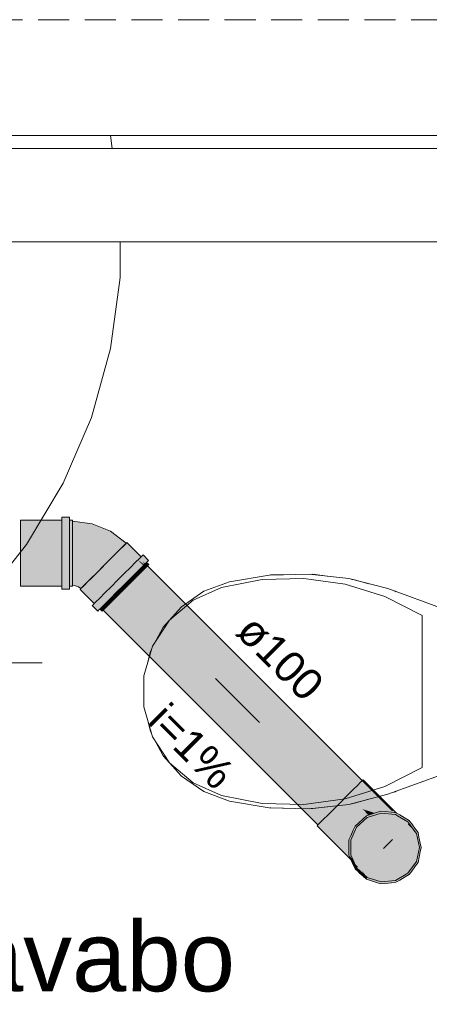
# Model space of a CAD drawing. Header units: millimetres. Extents: x 321 to 585, y -277 to 9.
# Tile 384 of 656: x 533.22 to 535.86, y -241.54 to -235.2. Entities that reach past the tile are written whole.
import ezdxf

# ---------------------------------------------------------------- set-up
doc = ezdxf.new("R2010")
doc.units = ezdxf.units.MM
doc.header["$MEASUREMENT"] = 0
doc.linetypes.add('JIS_02_2.0', pattern=[0.3, 0.2, -0.1])
doc.linetypes.add('NULL', pattern=[0])
for name, color, linetype, lineweight in [('Ambiente-Textos', 251, 'Continuous', 5), ('DI-Área do detalhe', 7, 'JIS_02_2.0', 9), ('IFC-Elemento terminal-Contorno', 253, 'Continuous', 5), ('IFC-Laje-Contorno', 134, 'Continuous', 5), ('IFC-Viga-Contorno', 66, 'Continuous', 5), ('TQ-Aparelho sanitário', 9, 'Continuous', 18), ('TQ-Condutos', 3, 'Continuous', 25), ('TQ-Conexões', 9, 'Continuous', 18), ('TQ-Sentido conduto', 9, 'Continuous', 30), ('TQ-Textos conduto', 7, 'Continuous', 9)]:
    doc.layers.add(name, color=color, linetype=linetype, lineweight=lineweight)
doc.styles.add('Arial', font='arial.ttf')

msp = doc.modelspace()

# ---------------------------------------------------------------- hatches: boundary and pattern name
at = {"layer": 'TQ-Aparelho sanitário', "linetype": 'Continuous'}
for points in [[(535.6441, -240.3073), (535.6486, -240.3099), (535.6463, -240.3075), (535.4332, -240.0945), (535.4276, -240.1001), (535.4235, -240.1042), (535.3897, -240.138), (535.3755, -240.1522), (535.3669, -240.1608), (535.3991, -240.1794), (535.3669, -240.1608), (535.3376, -240.1901), (535.4326, -240.2851), (535.487, -240.3026), (535.5007, -240.304), (535.4808, -240.2901), (535.4963, -240.2918), (535.4313, -240.198), (535.4963, -240.2918), (535.4808, -240.2901), (535.5007, -240.304), (535.5051, -240.3045), (535.5007, -240.304), (535.487, -240.3026), (535.5086, -240.3095), (535.5194, -240.306), (535.5469, -240.2971), (535.4544, -240.2114), (535.4155, -240.1753), (535.4544, -240.2114), (535.5469, -240.2971), (535.4725, -240.2218), (535.5469, -240.2971), (535.549, -240.2973), (535.5483, -240.2966), (535.4738, -240.2225), (535.4411, -240.1901), (535.4738, -240.2225), (535.5483, -240.2966), (535.4748, -240.2231), (535.4426, -240.1909), (535.4748, -240.2231), (535.5021, -240.2389), (535.5167, -240.2473), (535.4687, -240.206), (535.5167, -240.2473), (535.5021, -240.2389), (535.4748, -240.2231), (535.549, -240.2973), (535.5784, -240.3004), (535.553, -240.2683), (535.5333, -240.2433), (535.553, -240.2683), (535.5784, -240.3004), (535.6154, -240.3043), (535.6246, -240.3052), (535.6027, -240.2834), (535.6078, -240.2863), (535.6096, -240.2873), (535.6163, -240.2913), (535.6096, -240.2873), (535.6078, -240.2863), (535.6027, -240.2834), (535.6246, -240.3052), (535.6272, -240.3055), (535.6308, -240.3059), (535.618, -240.2922), (535.6219, -240.2945), (535.5945, -240.2671), (535.6219, -240.2945), (535.6277, -240.2978), (535.63, -240.2991), (535.6277, -240.2978), (535.6219, -240.2945), (535.618, -240.2922), (535.6308, -240.3059), (535.6337, -240.3062), (535.6371, -240.3066)], [(535.1398, -240.3879), (535.3414, -240.5894), (535.3491, -240.5971), (535.348, -240.5948), (535.3453, -240.5887), (535.3414, -240.5799), (535.3414, -240.5848), (535.3414, -240.588), (535.3414, -240.5882), (535.3414, -240.588), (535.3414, -240.5848), (535.3414, -240.5799), (535.3414, -240.5708), (535.3414, -240.5703), (535.3414, -240.5673), (535.3325, -240.56), (535.3414, -240.5673), (535.3414, -240.5619), (535.3414, -240.551), (535.3414, -240.5331), (535.3368, -240.5407), (535.3294, -240.553), (535.3368, -240.5407), (535.3414, -240.5331), (535.327, -240.5186), (535.3414, -240.5331), (535.3414, -240.487), (535.2655, -240.3804), (535.3155, -240.4928), (535.2655, -240.3804), (535.3038, -240.4955), (535.2655, -240.3804), (535.34, -240.4851), (535.3414, -240.487), (535.3414, -240.4821), (535.3531, -240.4557), (535.3544, -240.4528), (535.3531, -240.4516), (535.3544, -240.4528), (535.3554, -240.4506), (535.3762, -240.404), (535.3531, -240.4483), (535.3531, -240.4489), (535.3531, -240.4483), (535.3414, -240.4401), (535.2637, -240.3765), (535.3414, -240.4401), (535.3531, -240.4483), (535.3762, -240.404), (535.3531, -240.3689), (535.3531, -240.4255), (535.3531, -240.3689), (535.3414, -240.4365), (535.2539, -240.3546), (535.3414, -240.4365), (535.2534, -240.3533), (535.2312, -240.3323), (535.2534, -240.3533), (535.3414, -240.4365), (535.2495, -240.3447), (535.3414, -240.4365), (535.3531, -240.3689), (535.3734, -240.3998), (535.3762, -240.404), (535.3812, -240.3927), (535.3859, -240.3885), (535.4003, -240.3755), (535.3838, -240.3868), (535.3531, -240.3633), (535.3838, -240.3868), (535.4003, -240.3755), (535.4026, -240.3734), (535.4366, -240.3428), (535.4095, -240.358), (535.3924, -240.3676), (535.3531, -240.3608), (535.3924, -240.3676), (535.3531, -240.3548), (535.3414, -240.3509), (535.3531, -240.3548), (535.3924, -240.3676), (535.3531, -240.3283), (535.3924, -240.3676), (535.4095, -240.358), (535.4366, -240.3428), (535.4245, -240.3242), (535.4313, -240.3346), (535.4366, -240.3428), (535.4453, -240.335), (535.4409, -240.3315), (535.4453, -240.335), (535.4539, -240.3273), (535.4264, -240.32), (535.4539, -240.3273), (535.4688, -240.3224), (535.4697, -240.3222), (535.4649, -240.3174), (535.4446, -240.2981), (535.4387, -240.2925), (535.4443, -240.2981), (535.4643, -240.3179), (535.4278, -240.3168), (535.4643, -240.3179), (535.4443, -240.2981), (535.4432, -240.298), (535.4443, -240.2981), (535.4387, -240.2925), (535.4383, -240.2933), (535.4365, -240.2973), (535.4291, -240.3139), (535.4365, -240.2973), (535.4383, -240.2933), (535.4341, -240.297), (535.4383, -240.2933), (535.4387, -240.2925), (535.4293, -240.2847), (535.3967, -240.2813), (535.4243, -240.296), (535.3967, -240.2813), (535.4049, -240.294), (535.4169, -240.3125), (535.3531, -240.2141), (535.3531, -240.3159), (535.3531, -240.2141), (535.3414, -240.3166), (535.3531, -240.2141), (535.3414, -240.196), (535.3531, -240.2076), (535.3531, -240.2074), (535.3531, -240.2076), (535.3414, -240.196), (535.3531, -240.2141), (535.3531, -240.2078), (535.3531, -240.2141), (535.3967, -240.2813), (535.4293, -240.2847), (535.4387, -240.2925), (535.4446, -240.2981), (535.4649, -240.3174), (535.4448, -240.2982), (535.4387, -240.2923), (535.431, -240.2849), (535.4298, -240.2837), (535.431, -240.2849), (535.4387, -240.2923), (535.4311, -240.2849), (535.4387, -240.2923), (535.4449, -240.2982), (535.4649, -240.3174), (535.4458, -240.2983), (535.4391, -240.2916), (535.4326, -240.2851), (535.4302, -240.2827), (535.3531, -240.2056), (535.3414, -240.1939), (535.3376, -240.1901), (535.2763, -240.2514), (535.2409, -240.3252), (535.2763, -240.2514), (535.2343, -240.3104), (535.2263, -240.3215), (535.2343, -240.3104), (535.2763, -240.2514), (535.2291, -240.2987), (535.2202, -240.3076), (535.2163, -240.3114), (535.168, -240.3597), (535.1422, -240.3855)], [(535.487, -240.3026), (535.4326, -240.2851), (535.4458, -240.2983), (535.4697, -240.3222), (535.5086, -240.3095)], [(535.5262, -240.3067), (535.5481, -240.309), (535.5469, -240.2971), (535.5194, -240.306), (535.4813, -240.3184), (535.4539, -240.3273), (535.4599, -240.3377), (535.5715, -240.531), (535.5481, -240.309)], [(535.6337, -240.3062), (535.6154, -240.3043), (535.5756, -240.3001), (535.5469, -240.2971), (535.5481, -240.309), (535.5715, -240.531), (535.6195, -240.3067), (535.5715, -240.531), (535.6316, -240.3136)], [(535.4006, -240.6551), (535.3685, -240.6118), (535.3774, -240.632), (535.3909, -240.6622), (535.4169, -240.6856), (535.4599, -240.7243), (535.4222, -240.6803), (535.4599, -240.7243), (535.4635, -240.718), (535.4351, -240.6896), (535.4635, -240.718), (535.4676, -240.7109), (535.4275, -240.6749), (535.4258, -240.6766), (535.424, -240.6785), (535.4258, -240.6766), (535.4275, -240.6749), (535.4676, -240.7109), (535.5709, -240.532), (535.4296, -240.6729), (535.5709, -240.532), (535.4071, -240.6504), (535.5715, -240.531), (535.7074, -240.38), (535.715, -240.3875), (535.77, -240.4426), (535.7754, -240.4402), (535.7504, -240.4116), (535.7206, -240.3818), (535.7165, -240.3778), (535.7128, -240.374), (535.7165, -240.3778), (535.7206, -240.3818), (535.7504, -240.4116), (535.7754, -240.4402), (535.7658, -240.4271), (535.7651, -240.4264), (535.7658, -240.4271), (535.7272, -240.3752), (535.7278, -240.3747), (535.7208, -240.3651), (535.6807, -240.342), (535.654, -240.3266), (535.6404, -240.3187), (535.5481, -240.309), (535.4599, -240.3377), (535.3909, -240.3998), (535.3531, -240.4846), (535.3531, -240.5774), (535.3685, -240.6118)], [(535.4389, -240.3445), (535.4539, -240.3273), (535.4324, -240.3466), (535.4026, -240.3734), (535.3812, -240.3927), (535.3909, -240.3998), (535.5715, -240.531), (535.4599, -240.3377), (535.4539, -240.3273)], [(535.6418, -240.3144), (535.6441, -240.3073), (535.6337, -240.3062), (535.6305, -240.3177), (535.6404, -240.3187), (535.7074, -240.38), (535.6469, -240.3194), (535.654, -240.3266), (535.6679, -240.3346), (535.6707, -240.3362), (535.6782, -240.3405), (535.6807, -240.342), (535.6576, -240.3205), (535.6555, -240.3203), (535.6576, -240.3205), (535.6807, -240.342), (535.7208, -240.3651), (535.7152, -240.3765), (535.7223, -240.366), (535.7219, -240.3666), (535.7257, -240.3719), (535.7269, -240.3736), (535.7278, -240.3747), (535.7295, -240.3702), (535.7278, -240.3747), (535.7536, -240.4103), (535.7566, -240.4143), (535.7313, -240.3712), (535.7566, -240.4143), (535.7658, -240.4271), (535.7744, -240.4356), (535.7778, -240.4391), (535.7737, -240.4325), (535.7377, -240.3749), (535.7737, -240.4325), (535.7778, -240.4391), (535.7737, -240.4323), (535.7778, -240.4391), (535.7863, -240.4353), (535.7694, -240.412), (535.7458, -240.3795), (535.7362, -240.3663), (535.7345, -240.368), (535.7414, -240.377), (535.7697, -240.4138), (535.7699, -240.4146), (535.7697, -240.4138), (535.7392, -240.3757), (535.7697, -240.4138), (535.7414, -240.377), (535.7345, -240.368), (535.7348, -240.3677), (535.7362, -240.3663), (535.7362, -240.3663), (535.7362, -240.3663), (535.7288, -240.3562), (535.6595, -240.3207), (535.7058, -240.3444), (535.7288, -240.3562), (535.7039, -240.3418), (535.6692, -240.3217), (535.6486, -240.3099), (535.6441, -240.3073)], [(535.3543, -240.6088), (535.353, -240.6059), (535.3491, -240.5971), (535.1398, -240.3879), (535.1366, -240.3911)], [(535.3414, -240.4821), (535.3531, -240.4846), (535.5715, -240.531), (535.3909, -240.3998), (535.3745, -240.4145), (535.3909, -240.3998), (535.3812, -240.3927), (535.3694, -240.4191), (535.3531, -240.4557)], [(535.715, -240.3875), (535.7074, -240.38), (535.5721, -240.5303), (535.77, -240.4426)], [(535.7278, -240.3747), (535.7206, -240.3818), (535.7597, -240.421)], [(535.7278, -240.3747), (535.7278, -240.3747), (535.7272, -240.3752), (535.7273, -240.3751)], [(535.7658, -240.4271), (535.7278, -240.3747), (535.7272, -240.3752)], [(535.7273, -240.3751), (535.7278, -240.3747), (535.7272, -240.3752)], [(535.7278, -240.3747), (535.7278, -240.3747), (535.7273, -240.3751), (535.7272, -240.3752)], [(535.7273, -240.3751), (535.7272, -240.3752), (535.7278, -240.3747)], [(535.7278, -240.3747), (535.7278, -240.3747), (535.7272, -240.3752)], [(535.7278, -240.3747), (535.7278, -240.3747), (535.7272, -240.3752), (535.7277, -240.3748), (535.7272, -240.3752)], [(535.7277, -240.3748), (535.7272, -240.3752), (535.7278, -240.3747)], [(535.7359, -240.3666), (535.7345, -240.368), (535.7362, -240.3663)], [(535.7362, -240.3663), (535.736, -240.3665), (535.7362, -240.3663), (535.7362, -240.3663), (535.7348, -240.3677), (535.7345, -240.368), (535.7359, -240.3666)], [(535.3442, -240.5047), (535.3531, -240.4846), (535.3414, -240.4821), (535.3414, -240.511), (535.3414, -240.551), (535.3414, -240.5799), (535.366, -240.6063), (535.3531, -240.5774), (535.5715, -240.531), (535.3531, -240.4846)], [(535.7947, -240.531), (535.7754, -240.4402), (535.5715, -240.531), (535.4599, -240.7243), (535.5481, -240.753), (535.6404, -240.7433), (535.7208, -240.6969), (535.7754, -240.6218)], [(535.7947, -240.531), (535.7754, -240.6218), (535.8067, -240.531), (535.8007, -240.5028), (535.7923, -240.4636), (535.7863, -240.4353), (535.7754, -240.4402), (535.5715, -240.531)], [(535.77, -240.4426), (535.5722, -240.5302), (535.5715, -240.531)], [(535.7778, -240.4391), (535.7658, -240.4271), (535.7754, -240.4402)], [(535.4071, -240.6504), (535.5693, -240.5332), (535.5714, -240.531)], [(535.4599, -240.7243), (535.4539, -240.7347), (535.4813, -240.7436), (535.4762, -240.739), (535.4813, -240.7436), (535.5194, -240.756), (535.5469, -240.7649), (535.5481, -240.753), (535.5715, -240.531)], [(535.6441, -240.7547), (535.6404, -240.7433), (535.5715, -240.531), (535.5481, -240.753), (535.5691, -240.7598), (535.5481, -240.753), (535.5469, -240.7649), (535.5756, -240.7619), (535.6155, -240.7577)], [(535.5714, -240.531), (535.5693, -240.5332), (535.5709, -240.532), (535.5715, -240.531)], [(535.5715, -240.5309), (535.5715, -240.531), (535.5722, -240.5302)], [(535.5721, -240.5303), (535.5715, -240.5309), (535.5722, -240.5302)], [(535.6404, -240.7433), (535.6441, -240.7547), (535.6691, -240.7403), (535.6623, -240.741), (535.6691, -240.7403), (535.7039, -240.7202), (535.7288, -240.7058), (535.7208, -240.6969), (535.5715, -240.531)], [(535.8007, -240.5592), (535.8067, -240.531), (535.7992, -240.5525), (535.7754, -240.6218), (535.5715, -240.531), (535.7208, -240.6969), (535.7399, -240.6859), (535.7208, -240.6969), (535.7288, -240.7058), (535.7458, -240.6824), (535.7694, -240.65), (535.7863, -240.6267)], [(535.3531, -240.5981), (535.3453, -240.5887), (535.3531, -240.6063), (535.3543, -240.6088), (535.3774, -240.632), (535.373, -240.6219), (535.3685, -240.6118), (535.366, -240.6063), (535.3531, -240.5925), (535.3531, -240.5953), (535.3531, -240.5965), (535.3531, -240.5953), (535.3531, -240.5925), (535.3414, -240.5799), (535.3453, -240.5887)], [(535.3909, -240.6622), (535.4006, -240.6551), (535.3543, -240.6088), (535.3694, -240.6429), (535.3812, -240.6692), (535.4106, -240.6799)], [(535.4455, -240.7196), (535.4363, -240.7031), (535.4288, -240.6963), (535.4272, -240.6949), (535.4169, -240.6856), (535.4106, -240.6799), (535.3965, -240.6748), (535.3812, -240.6692), (535.4026, -240.6885), (535.4085, -240.6939), (535.4433, -240.7189), (535.4085, -240.6939), (535.4324, -240.7154), (535.4539, -240.7347), (535.4599, -240.7243), (535.4231, -240.6793)]]:
    msp.add_hatch(color=93, dxfattribs=at).paths.add_polyline_path(points)
at = {"layer": 'TQ-Condutos', "linetype": 'Continuous'}
for points in [[(535.1724, -240.3553), (535.1804, -240.3473), (535.2189, -240.3089), (535.2202, -240.3076), (535.2288, -240.2989), (535.2065, -240.277), (535.2288, -240.2989), (535.2291, -240.2987), (535.2766, -240.2511), (535.2867, -240.241), (535.1528, -240.1274), (535.2162, -240.2698), (535.1528, -240.1274), (535.2049, -240.2733), (535.1528, -240.1274), (535.2867, -240.241), (535.1382, -240.0947), (535.1506, -240.1225), (535.1382, -240.0947), (535.1296, -240.1042), (535.1382, -240.0947), (535.2867, -240.241), (535.3356, -240.1921), (535.1271, -240.0697), (535.1153, -240.072), (535.1271, -240.0697), (535.3356, -240.1921), (535.2188, -240.0754), (535.1303, -240.0243), (535.2188, -240.0754), (535.3356, -240.1921), (535.3442, -240.1835), (535.3669, -240.1608), (535.3755, -240.1522), (535.2422, -240.0752), (535.2704, -240.1052), (535.2571, -240.0975), (535.2301, -240.0819), (535.2571, -240.0975), (535.2704, -240.1052), (535.2422, -240.0752), (535.2238, -240.0646), (535.2422, -240.0752), (535.3755, -240.1522), (535.3857, -240.142), (534.0035, -238.7599), (533.9534, -238.81), (535.1865, -240.043), (535.0935, -239.9942), (535.0988, -240.0061), (535.1204, -240.0547), (535.0988, -240.0061), (535.0935, -239.9942), (535.0953, -240.0041), (535.0935, -239.9942), (535.1865, -240.043), (535.0906, -239.9877), (535.0733, -239.9777), (535.0906, -239.9877), (535.1865, -240.043), (535.0581, -239.9147), (535.0349, -239.8914), (533.9534, -238.81), (535.0043, -239.9378), (535.0815, -239.9961), (535.0043, -239.9378), (535.032, -239.9675), (535.1024, -240.0432), (533.9534, -238.81), (533.8944, -238.869), (533.8367, -238.9267), (533.7903, -238.9731)], [(535.4198, -240.1079), (534.0454, -238.718), (534.0361, -238.7273), (534.0035, -238.7599), (535.3857, -240.142), (535.3913, -240.1364), (535.4182, -240.1095)], [(534.0454, -238.718), (535.4198, -240.1079), (535.6219, -240.2945), (535.4276, -240.1001)], [(535.1422, -240.3855), (535.1427, -240.385), (535.1453, -240.3824), (535.15, -240.3777), (535.1724, -240.3553), (533.7903, -238.9731), (533.7632, -239.0003), (533.76, -239.0034)], [(535.4498, -240.2987), (535.4355, -240.2854), (535.428, -240.2846)], [(535.4412, -240.2978), (535.4666, -240.3232), (535.4736, -240.3209)], [(535.4147, -240.3783), (535.5639, -240.5385), (535.6229, -240.4795)]]:
    msp.add_hatch(color=73, dxfattribs=at).paths.add_polyline_path(points)
at = {"layer": 'TQ-Conexões', "linetype": 'Continuous'}
for points in [[(533.4933, -238.4239), (533.2278, -238.4239), (533.2278, -238.4312), (533.2278, -238.4524), (533.2278, -238.4862), (533.2278, -238.5303), (533.2278, -238.5816), (533.2278, -238.6367), (533.2278, -238.6918), (533.2278, -238.7431), (533.2278, -238.7872), (533.2278, -238.821), (533.4933, -238.821), (533.4933, -238.8139), (533.4933, -238.7872), (533.4933, -238.7524), (533.4933, -238.7431), (533.4933, -238.7026), (533.4933, -238.6918), (533.4933, -238.6483), (533.4933, -238.6367), (533.4933, -238.5932), (533.4933, -238.5816), (533.4933, -238.5411), (533.4933, -238.5303), (533.4933, -238.4955), (533.4933, -238.4933), (533.4933, -238.4862), (533.4933, -238.4845), (533.4933, -238.4791), (533.4933, -238.4524), (533.4933, -238.4356), (533.4933, -238.4346), (533.4933, -238.4312), (533.4933, -238.4286), (533.4933, -238.4254), (533.4933, -238.4251)], [(533.4933, -238.4055), (533.4933, -238.4134), (533.4933, -238.4239), (533.5162, -238.4239), (533.4933, -238.4239), (533.4933, -238.4365), (533.4933, -238.4732), (533.4933, -238.5211), (533.4933, -238.5769), (533.4933, -238.6367), (533.4933, -238.6966), (533.4933, -238.7523), (533.4933, -238.8002), (533.4933, -238.8369), (533.4933, -238.8495), (533.4933, -238.86), (533.5162, -238.8495), (533.4933, -238.86), (533.4933, -238.8679), (533.5437, -238.8679), (533.5437, -238.86), (533.5437, -238.8495), (533.5437, -238.8369), (533.5437, -238.8002), (533.5437, -238.7523), (533.5437, -238.6966), (533.5437, -238.6367), (533.5437, -238.5769), (533.5437, -238.5211), (533.5437, -238.4732), (533.5437, -238.4365), (533.5437, -238.4239), (533.5437, -238.4134), (533.5437, -238.4055)], [(533.5638, -238.4239), (533.5437, -238.4239), (533.5437, -238.4244), (533.5437, -238.4277), (533.5437, -238.4281), (533.5437, -238.4312), (533.5437, -238.4324), (533.5437, -238.4524), (533.5437, -238.4842), (533.5437, -238.4862), (533.5437, -238.4889), (533.5437, -238.5303), (533.5437, -238.5334), (533.5437, -238.545), (533.5437, -238.5816), (533.5437, -238.5849), (533.5437, -238.5974), (533.5437, -238.6367), (533.5437, -238.64), (533.5437, -238.6524), (533.5437, -238.6918), (533.5437, -238.6949), (533.5437, -238.7065), (533.5437, -238.7431), (533.5437, -238.7458), (533.5437, -238.7557), (533.5437, -238.7872), (533.5437, -238.7948), (533.5437, -238.819), (533.5437, -238.821), (533.5437, -238.8405), (533.5512, -238.8415), (533.5437, -238.841), (533.5437, -238.8415), (533.5437, -238.8423), (533.5437, -238.8491), (533.5437, -238.8495), (533.5638, -238.8495), (533.5573, -238.8423), (533.5638, -238.8495), (533.5638, -238.8431), (533.5638, -238.8423), (533.5638, -238.821), (533.5638, -238.7872), (533.5638, -238.7431), (533.5638, -238.6918), (533.5638, -238.6367), (533.5638, -238.5816), (533.5638, -238.5303), (533.5638, -238.4862), (533.5638, -238.4524), (533.5638, -238.4312), (533.5638, -238.4303)], [(533.6109, -238.8353), (533.6395, -238.7857), (533.6809, -238.714), (533.7268, -238.6344), (533.7682, -238.5628), (533.7968, -238.5132), (533.807, -238.4955), (533.6897, -238.4469), (533.6844, -238.4666), (533.6696, -238.5219), (533.6482, -238.6019), (533.6244, -238.6906), (533.603, -238.7706), (533.6244, -238.6906), (533.6482, -238.6019), (533.6696, -238.5219), (533.6844, -238.4666), (533.6897, -238.4469), (533.5638, -238.4303), (533.5638, -238.4508), (533.5638, -238.508), (533.5638, -238.5908), (533.5638, -238.6826), (533.5638, -238.7654), (533.5882, -238.8259), (533.5638, -238.7654), (533.5638, -238.8227), (533.5638, -238.8431), (533.5829, -238.8456), (533.6006, -238.853), (533.6159, -238.8647), (533.6304, -238.8502), (533.6708, -238.8097), (533.7294, -238.7512), (533.7943, -238.6863), (533.8528, -238.6277), (533.8933, -238.5872), (533.9078, -238.5728), (533.807, -238.4955), (533.7968, -238.5132), (533.7682, -238.5628), (533.7268, -238.6344), (533.6809, -238.714), (533.6395, -238.7857)], [(533.9123, -238.5683), (533.9078, -238.5728), (533.9072, -238.5734), (533.8922, -238.5884), (533.9934, -238.6702), (533.9987, -238.6649), (534.002, -238.6616), (534.0023, -238.6614), (534.0038, -238.6598), (533.9467, -238.6026)], [(533.7255, -239.0094), (533.7311, -239.0038), (533.7385, -238.9964), (533.7223, -238.9802), (533.7385, -238.9964), (533.7474, -238.9875), (533.7734, -238.9615), (533.8073, -238.9277), (533.8467, -238.8882), (533.889, -238.8459), (533.9313, -238.8036), (533.9708, -238.7642), (534.0046, -238.7303), (534.0306, -238.7043), (534.0395, -238.6954), (534.0469, -238.688), (534.0233, -238.6792), (534.0469, -238.688), (534.0525, -238.6824), (534.0169, -238.6468), (534.0113, -238.6524), (534.0038, -238.6598), (533.995, -238.6687), (533.969, -238.6947), (533.9351, -238.7285), (533.8957, -238.7679), (533.8534, -238.8103), (533.8111, -238.8526), (533.7716, -238.892), (533.7378, -238.9259), (533.7118, -238.9519), (533.7029, -238.9607), (533.6955, -238.9682), (533.6899, -238.9737)], [(533.8371, -238.6435), (533.8008, -238.6798), (533.8923, -238.7713), (533.8949, -238.7687), (533.9051, -238.7585), (533.9286, -238.735)], [(533.9598, -238.7039), (533.8682, -238.6123), (533.8371, -238.6435), (533.9286, -238.735), (533.9488, -238.7149), (533.951, -238.7126)], [(533.8922, -238.5884), (533.8682, -238.6123), (533.9598, -238.7039), (533.9753, -238.6884), (533.977, -238.6867), (533.9837, -238.6799), (533.9878, -238.6759), (533.9934, -238.6702)], [(533.8671, -238.7965), (533.8008, -238.6798), (533.7618, -238.7187), (533.8534, -238.8103), (533.8562, -238.8074)], [(533.8008, -238.6798), (533.8671, -238.7965), (533.8923, -238.7713)], [(534.0537, -238.7097), (534.0395, -238.6954), (534.039, -238.6959), (534.039, -238.6959), (534.038, -238.6969), (534.0344, -238.7006), (534.0328, -238.7021), (534.0312, -238.7037), (534.0156, -238.6881), (534.025, -238.7099), (533.9837, -238.6799), (534.0193, -238.7156), (534.0336, -238.7298), (534.0454, -238.718), (534.0486, -238.7148)], [(533.6866, -238.794), (533.7781, -238.8855), (533.8016, -238.862), (533.8043, -238.8594), (533.8144, -238.8492), (533.8396, -238.824), (533.8425, -238.8212), (533.8534, -238.8103), (533.7618, -238.7187), (533.7229, -238.7577)], [(533.9642, -238.7707), (533.9316, -238.8033), (533.928, -238.807), (533.9422, -238.8212), (533.9785, -238.7849)], [(534.0097, -238.7538), (533.9954, -238.7395), (533.9923, -238.7426), (533.9642, -238.7707), (533.9785, -238.7849)], [(534.0336, -238.7298), (534.0193, -238.7156), (534.0169, -238.718), (533.9954, -238.7395), (534.0097, -238.7538)], [(533.2278, -238.8495), (533.4933, -238.8495), (533.4933, -238.8491), (533.4933, -238.848), (533.4933, -238.8423), (533.4933, -238.8416), (533.4933, -238.8412), (533.4933, -238.8378), (533.5512, -238.8415), (533.4933, -238.8339), (533.4933, -238.821), (533.3952, -238.821), (533.2278, -238.821), (533.2278, -238.8423)], [(533.7178, -238.9459), (533.7231, -238.9406), (533.7315, -238.9321), (533.747, -238.9167), (533.6554, -238.8251), (533.6315, -238.8491), (533.6165, -238.8641)], [(533.6554, -238.8251), (533.747, -238.9167), (533.7671, -238.8965), (533.7781, -238.8855), (533.6866, -238.794)], [(533.928, -238.807), (533.8929, -238.842), (533.889, -238.8459), (533.9033, -238.8602), (533.9422, -238.8212)], [(533.6114, -238.8692), (533.7029, -238.9607), (533.7062, -238.9574), (533.708, -238.9556), (533.7178, -238.9459), (533.6165, -238.8641)], [(533.8138, -238.9211), (533.828, -238.9354), (533.8643, -238.8991), (533.8501, -238.8848), (533.8464, -238.8885)], [(533.8501, -238.8848), (533.8643, -238.8991), (533.9033, -238.8602), (533.889, -238.8459), (533.8851, -238.8498)], [(533.7729, -238.9905), (533.7969, -238.9666), (533.7826, -238.9523), (533.7782, -238.9567), (533.7611, -238.9738), (533.7587, -238.9762), (533.7572, -238.9777)], [(533.7826, -238.9523), (533.7969, -238.9666), (533.828, -238.9354), (533.8138, -238.9211), (533.8106, -238.9243), (533.8049, -238.93)], [(533.7385, -238.9964), (533.7528, -239.0106), (533.7579, -239.0055), (533.7729, -238.9905), (533.7572, -238.9777), (533.7544, -238.9805), (533.7437, -238.9912), (533.7431, -238.9918), (533.7422, -238.9927)]]:
    msp.add_hatch(color=93, dxfattribs=at).paths.add_polyline_path(points)
at = {"layer": 'TQ-Sentido conduto', "linetype": 'Continuous'}
msp.add_hatch(color=7, dxfattribs=at).paths.add_polyline_path([(534.4829, -239.4424), (534.6079, -239.6589), (534.6994, -239.5674)])

# ---------------------------------------------------------------- linework, layer by layer
at = {"layer": 'DI-Área do detalhe'}
msp.add_lwpolyline([(528.5417, -235.2019), (540.1918, -235.2019), (540.1918, -250.4624), (528.5417, -250.4624), (528.5417, -235.2019)], dxfattribs=at)
at = {"layer": 'IFC-Elemento terminal-Contorno', "color": 7, "lineweight": 5}
for p, q in [((534.5734, -238.8203), (534.8276, -238.7778)), ((534.8276, -238.7778), (535.0853, -238.771)), ((534.8341, -238.7776), (534.8401, -238.7766)), ((534.8401, -238.7766), (534.9216, -238.7753)), ((535.0853, -238.771), (535.3414, -238.8001)), ((535.098, -238.7725), (535.1103, -238.7723)), ((535.1103, -238.7723), (535.2025, -238.7843)), ((534.4086, -238.8818), (534.5734, -238.8203)), ((534.5211, -238.8571), (534.7842, -238.806)), ((534.7842, -238.806), (535.0522, -238.7988)), ((535.0522, -238.7988), (535.3177, -238.8357)), ((535.3177, -238.8357), (535.5736, -238.9156)), ((535.3414, -238.8001), (535.591, -238.8646)), ((535.3602, -238.805), (535.3783, -238.8074)), ((535.3783, -238.8074), (535.4687, -238.833)), ((534.2634, -238.9811), (534.4086, -238.8818)), ((534.3386, -238.9382), (534.5211, -238.8571)), ((535.591, -238.8646), (535.9553, -238.9969)), ((535.6301, -238.8788), (535.6383, -238.8811)), ((535.6383, -238.8811), (535.6457, -238.8845)), ((534.1866, -239.0678), (534.3386, -238.9382)), ((535.5736, -238.9156), (535.8128, -239.0365)), ((534.1463, -239.1124), (534.2634, -238.9811)), ((534.0778, -239.2353), (534.1866, -239.0678)), ((535.8128, -240.0168), (535.8128, -239.0365)), ((534.0973, -239.2052), (534.1463, -239.1124)), ((534.021, -239.4268), (534.0778, -239.2353)), ((534.0445, -239.3474), (534.0642, -239.268)), ((534.0642, -239.268), (534.0731, -239.2512)), ((534.021, -239.6265), (534.021, -239.4268)), ((534.021, -239.6265), (534.0778, -239.818)), ((534.0446, -239.7059), (534.0642, -239.7853)), ((534.0642, -239.7853), (534.0731, -239.8021)), ((534.0778, -239.818), (534.1866, -239.9855)), ((534.0974, -239.8482), (534.1463, -239.9409)), ((534.1463, -239.9409), (534.2634, -240.0722)), ((534.1866, -239.9855), (534.3386, -240.1151)), ((535.5736, -240.1377), (535.8128, -240.0168)), ((534.2634, -240.0722), (534.4086, -240.1715)), ((535.591, -240.1887), (535.9489, -240.0587)), ((534.3386, -240.1151), (534.5211, -240.1962)), ((534.4086, -240.1715), (534.5734, -240.233)), ((535.3177, -240.2176), (535.5736, -240.1377)), ((535.6301, -240.1745), (535.6383, -240.1722)), ((535.6383, -240.1722), (535.6457, -240.1688)), ((534.5211, -240.1962), (534.7842, -240.2473)), ((534.5734, -240.233), (534.8276, -240.2755)), ((535.0522, -240.2545), (535.3177, -240.2176)), ((535.3414, -240.2532), (535.591, -240.1887)), ((535.3783, -240.246), (535.469, -240.2202)), ((534.7842, -240.2473), (535.0522, -240.2545)), ((534.8276, -240.2755), (535.0853, -240.2823)), ((534.8341, -240.2757), (534.8401, -240.2767)), ((534.8401, -240.2767), (534.921, -240.278)), ((535.0853, -240.2823), (535.3414, -240.2532)), ((535.0982, -240.2809), (535.1103, -240.281)), ((535.1103, -240.281), (535.2023, -240.269)), ((535.3601, -240.2484), (535.3783, -240.246))]:
    msp.add_line(p, q, dxfattribs=at)
at = {"layer": 'IFC-Laje-Contorno', "color": 7, "lineweight": 5}
for p, q in [((531.1347, -235.9467), (533.8072, -235.9467)), ((533.8072, -235.9467), (536.6147, -235.9467)), ((533.8072, -235.9467), (533.8186, -236.0309)), ((533.8685, -236.8626), (533.8686, -236.6309)), ((533.8067, -237.3185), (533.8685, -236.8626)), ((533.6842, -237.762), (533.8067, -237.3185)), ((533.5035, -238.185), (533.6842, -237.762)), ((533.2676, -238.58), (533.5035, -238.185)), ((532.981, -238.9398), (533.2676, -238.58))]:
    msp.add_line(p, q, dxfattribs=at)
at = {"layer": 'IFC-Viga-Contorno', "color": 7, "lineweight": 5}
for p, q in [((531.1345, -236.0309), (537.7525, -236.0309)), ((531.1345, -236.6309), (537.7525, -236.6309))]:
    msp.add_line(p, q, dxfattribs=at)
at = {"layer": 'TQ-Aparelho sanitário'}
for p, q in [((535.4235, -240.1042), (535.3897, -240.138)), ((535.4276, -240.1001), (535.4235, -240.1042)), ((535.4332, -240.0945), (535.4276, -240.1001)), ((535.6463, -240.3075), (535.4332, -240.0945)), ((535.3669, -240.1608), (535.3376, -240.1901)), ((535.3755, -240.1522), (535.3669, -240.1608)), ((535.3897, -240.138), (535.3755, -240.1522)), ((535.3376, -240.1901), (535.2763, -240.2514)), ((535.2291, -240.2987), (535.2202, -240.3076)), ((535.2763, -240.2514), (535.2291, -240.2987)), ((535.5469, -240.2971), (535.5194, -240.306)), ((535.5756, -240.3001), (535.5469, -240.2971)), ((535.168, -240.3597), (535.1422, -240.3855)), ((535.2163, -240.3114), (535.168, -240.3597)), ((535.2202, -240.3076), (535.2163, -240.3114)), ((535.4599, -240.3377), (535.3909, -240.3998)), ((535.4324, -240.3466), (535.4026, -240.3734)), ((535.4539, -240.3273), (535.4324, -240.3466)), ((535.4813, -240.3184), (535.4539, -240.3273)), ((535.5481, -240.309), (535.4599, -240.3377)), ((535.5194, -240.306), (535.4813, -240.3184)), ((535.6404, -240.3187), (535.5481, -240.309)), ((535.6154, -240.3043), (535.5756, -240.3001)), ((535.6337, -240.3062), (535.6154, -240.3043)), ((535.6441, -240.3073), (535.6337, -240.3062)), ((535.654, -240.3266), (535.6404, -240.3187)), ((535.6486, -240.3099), (535.6441, -240.3073)), ((535.6486, -240.3099), (535.6463, -240.3075)), ((535.6692, -240.3217), (535.6486, -240.3099)), ((535.6807, -240.342), (535.654, -240.3266)), ((535.7039, -240.3418), (535.6692, -240.3217)), ((535.7208, -240.3651), (535.6807, -240.342)), ((535.7288, -240.3562), (535.7039, -240.3418)), ((535.7362, -240.3663), (535.7288, -240.3562)), ((535.1398, -240.3879), (535.1366, -240.3911)), ((535.1366, -240.3911), (535.3543, -240.6088)), ((535.1422, -240.3855), (535.1398, -240.3879)), ((535.3909, -240.3998), (535.3531, -240.4846)), ((535.3694, -240.4191), (535.3531, -240.4557)), ((535.3812, -240.3927), (535.3694, -240.4191)), ((535.4026, -240.3734), (535.3812, -240.3927)), ((535.7278, -240.3747), (535.7208, -240.3651)), ((535.7658, -240.4271), (535.7278, -240.3747)), ((535.7278, -240.3747), (535.7278, -240.3747)), ((535.7458, -240.3795), (535.7362, -240.3663)), ((535.7362, -240.3663), (535.7362, -240.3663)), ((535.7694, -240.412), (535.7458, -240.3795)), ((535.7863, -240.4353), (535.7694, -240.412)), ((535.3531, -240.4557), (535.3414, -240.4821)), ((535.3414, -240.4821), (535.3414, -240.511)), ((535.3531, -240.4846), (535.3531, -240.5774)), ((535.7754, -240.4402), (535.7658, -240.4271)), ((535.7947, -240.531), (535.7754, -240.4402)), ((535.7923, -240.4636), (535.7863, -240.4353)), ((535.8007, -240.5028), (535.7923, -240.4636)), ((535.3414, -240.511), (535.3414, -240.551)), ((535.3414, -240.551), (535.3414, -240.5799)), ((535.7754, -240.6218), (535.7947, -240.531)), ((535.8067, -240.531), (535.8007, -240.5028)), ((535.8007, -240.5592), (535.8067, -240.531)), ((535.3414, -240.5799), (535.3453, -240.5887)), ((535.3453, -240.5887), (535.3531, -240.6063)), ((535.3531, -240.5774), (535.3685, -240.6118)), ((535.3531, -240.6063), (535.3543, -240.6088)), ((535.3543, -240.6088), (535.3694, -240.6429)), ((535.3685, -240.6118), (535.3774, -240.632)), ((535.7863, -240.6267), (535.8007, -240.5592)), ((535.3694, -240.6429), (535.3812, -240.6692)), ((535.3774, -240.632), (535.3909, -240.6622)), ((535.3812, -240.6692), (535.4026, -240.6885)), ((535.3909, -240.6622), (535.4169, -240.6856)), ((535.7208, -240.6969), (535.7754, -240.6218)), ((535.7458, -240.6824), (535.7694, -240.65)), ((535.7694, -240.65), (535.7863, -240.6267)), ((535.4026, -240.6885), (535.4085, -240.6939)), ((535.4085, -240.6939), (535.4324, -240.7154)), ((535.4169, -240.6856), (535.4599, -240.7243)), ((535.4324, -240.7154), (535.4539, -240.7347)), ((535.4539, -240.7347), (535.4813, -240.7436)), ((535.4599, -240.7243), (535.5481, -240.753)), ((535.6404, -240.7433), (535.7208, -240.6969)), ((535.6441, -240.7547), (535.6691, -240.7403)), ((535.6691, -240.7403), (535.7039, -240.7202)), ((535.7039, -240.7202), (535.7288, -240.7058)), ((535.7288, -240.7058), (535.7458, -240.6824)), ((535.4813, -240.7436), (535.5194, -240.756)), ((535.5194, -240.756), (535.5469, -240.7649)), ((535.5469, -240.7649), (535.5756, -240.7619)), ((535.5481, -240.753), (535.6404, -240.7433)), ((535.5756, -240.7619), (535.6155, -240.7577)), ((535.6155, -240.7577), (535.6441, -240.7547))]:
    msp.add_line(p, q, dxfattribs=at)
at = {"layer": 'TQ-Condutos'}
for p, q in [((534.0035, -238.7599), (533.9534, -238.81)), ((534.0361, -238.7273), (534.0035, -238.7599)), ((534.0454, -238.718), (534.0361, -238.7273)), ((535.4276, -240.1001), (534.0454, -238.718)), ((533.9534, -238.81), (533.8944, -238.869)), ((533.8944, -238.869), (533.8367, -238.9267)), ((533.8367, -238.9267), (533.7903, -238.9731)), ((533.7632, -239.0003), (533.76, -239.0034)), ((533.76, -239.0034), (535.1422, -240.3855)), ((533.7903, -238.9731), (533.7632, -239.0003)), ((535.6219, -240.2945), (535.4276, -240.1001)), ((535.5639, -240.5385), (535.6229, -240.4795))]:
    msp.add_line(p, q, dxfattribs=at)
at = {"layer": 'TQ-Conexões'}
for p, q in [((533.2278, -238.4239), (533.2278, -238.4312)), ((533.4933, -238.4239), (533.2278, -238.4239)), ((533.2278, -238.4312), (533.2278, -238.4524)), ((533.2278, -238.4524), (533.2278, -238.4862)), ((533.4933, -238.4055), (533.4933, -238.4134)), ((533.5437, -238.4055), (533.4933, -238.4055)), ((533.4933, -238.4134), (533.4933, -238.4239)), ((533.4933, -238.4239), (533.4933, -238.4365)), ((533.4933, -238.4365), (533.4933, -238.4732)), ((533.5437, -238.4134), (533.5437, -238.4055)), ((533.5437, -238.4239), (533.5437, -238.4134)), ((533.5437, -238.4365), (533.5437, -238.4239)), ((533.5638, -238.4239), (533.5437, -238.4239)), ((533.5437, -238.4732), (533.5437, -238.4365)), ((533.5638, -238.4303), (533.5638, -238.4239)), ((533.6897, -238.4469), (533.5638, -238.4303)), ((533.5638, -238.4303), (533.5638, -238.4508)), ((533.5638, -238.4312), (533.5638, -238.4303)), ((533.5638, -238.4524), (533.5638, -238.4312)), ((533.5638, -238.4508), (533.5638, -238.508)), ((533.5638, -238.4862), (533.5638, -238.4524)), ((533.807, -238.4955), (533.6897, -238.4469)), ((533.2278, -238.4862), (533.2278, -238.5303)), ((533.4933, -238.4732), (533.4933, -238.5211)), ((533.4933, -238.5211), (533.4933, -238.5769)), ((533.5437, -238.5211), (533.5437, -238.4732)), ((533.5437, -238.5769), (533.5437, -238.5211)), ((533.5638, -238.5303), (533.5638, -238.4862)), ((533.5638, -238.508), (533.5638, -238.5908)), ((533.9078, -238.5728), (533.807, -238.4955)), ((533.2278, -238.5303), (533.2278, -238.5816)), ((533.2278, -238.5816), (533.2278, -238.6367)), ((533.4933, -238.5769), (533.4933, -238.6367)), ((533.5437, -238.6367), (533.5437, -238.5769)), ((533.5638, -238.5816), (533.5638, -238.5303)), ((533.5638, -238.6367), (533.5638, -238.5816)), ((533.8528, -238.6277), (533.8933, -238.5872)), ((533.9072, -238.5734), (533.8922, -238.5884)), ((533.8933, -238.5872), (533.9078, -238.5728)), ((533.9078, -238.5728), (533.9072, -238.5734)), ((533.9123, -238.5683), (533.9078, -238.5728)), ((533.9467, -238.6026), (533.9123, -238.5683)), ((533.2278, -238.6367), (533.2278, -238.6918)), ((533.4933, -238.6367), (533.4933, -238.6966)), ((533.5437, -238.6966), (533.5437, -238.6367)), ((533.5638, -238.5908), (533.5638, -238.6826)), ((533.5638, -238.6918), (533.5638, -238.6367)), ((533.7943, -238.6863), (533.8528, -238.6277)), ((533.8371, -238.6435), (533.8008, -238.6798)), ((533.8682, -238.6123), (533.8371, -238.6435)), ((533.8922, -238.5884), (533.8682, -238.6123)), ((534.0038, -238.6598), (533.9467, -238.6026)), ((534.0169, -238.6468), (534.0113, -238.6524)), ((534.0525, -238.6824), (534.0169, -238.6468)), ((533.2278, -238.6918), (533.2278, -238.7431)), ((533.4933, -238.6966), (533.4933, -238.7523)), ((533.5437, -238.7523), (533.5437, -238.6966)), ((533.5638, -238.6826), (533.5638, -238.7654)), ((533.5638, -238.7431), (533.5638, -238.6918)), ((533.7294, -238.7512), (533.7943, -238.6863)), ((533.8008, -238.6798), (533.7618, -238.7187)), ((533.969, -238.6947), (533.9351, -238.7285)), ((533.995, -238.6687), (533.969, -238.6947)), ((534.0038, -238.6598), (533.995, -238.6687)), ((534.0113, -238.6524), (534.0038, -238.6598)), ((534.0046, -238.7303), (534.0306, -238.7043)), ((534.0306, -238.7043), (534.0395, -238.6954)), ((534.0395, -238.6954), (534.0469, -238.688)), ((534.0537, -238.7097), (534.0395, -238.6954)), ((534.0469, -238.688), (534.0525, -238.6824)), ((534.0486, -238.7148), (534.0537, -238.7097)), ((533.2278, -238.7431), (533.2278, -238.7872)), ((533.4933, -238.7523), (533.4933, -238.8002)), ((533.5437, -238.8002), (533.5437, -238.7523)), ((533.5638, -238.7872), (533.5638, -238.7431)), ((533.5638, -238.7654), (533.5638, -238.8227)), ((533.6708, -238.8097), (533.7294, -238.7512)), ((533.7229, -238.7577), (533.6866, -238.794)), ((533.7618, -238.7187), (533.7229, -238.7577)), ((533.8957, -238.7679), (533.8534, -238.8103)), ((533.9351, -238.7285), (533.8957, -238.7679)), ((533.9313, -238.8036), (533.9708, -238.7642)), ((533.9708, -238.7642), (534.0046, -238.7303)), ((533.9785, -238.7849), (534.0097, -238.7538)), ((534.0097, -238.7538), (534.0336, -238.7298)), ((534.0336, -238.7298), (534.0454, -238.718)), ((534.0454, -238.718), (534.0486, -238.7148)), ((533.2278, -238.7872), (533.2278, -238.821)), ((533.2278, -238.821), (533.2278, -238.8423)), ((533.4933, -238.8002), (533.4933, -238.8369)), ((533.4933, -238.8369), (533.4933, -238.8495)), ((533.5437, -238.8369), (533.5437, -238.8002)), ((533.5437, -238.8495), (533.5437, -238.8369)), ((533.5638, -238.821), (533.5638, -238.7872)), ((533.5638, -238.8423), (533.5638, -238.821)), ((533.5638, -238.8227), (533.5638, -238.8431)), ((533.6304, -238.8502), (533.6708, -238.8097)), ((533.6554, -238.8251), (533.6315, -238.8491)), ((533.6866, -238.794), (533.6554, -238.8251)), ((533.8534, -238.8103), (533.8111, -238.8526)), ((533.889, -238.8459), (533.9313, -238.8036)), ((533.9033, -238.8602), (533.9422, -238.8212)), ((533.9422, -238.8212), (533.9785, -238.7849)), ((533.2278, -238.8423), (533.2278, -238.8495)), ((533.2278, -238.8495), (533.4933, -238.8495)), ((533.4933, -238.8495), (533.4933, -238.86)), ((533.4933, -238.86), (533.4933, -238.8679)), ((533.4933, -238.8679), (533.5437, -238.8679)), ((533.5437, -238.86), (533.5437, -238.8495)), ((533.5437, -238.8495), (533.5638, -238.8495)), ((533.5437, -238.8679), (533.5437, -238.86)), ((533.5638, -238.8431), (533.5638, -238.8423)), ((533.5638, -238.8431), (533.5829, -238.8456)), ((533.5638, -238.8495), (533.5638, -238.8431)), ((533.5829, -238.8456), (533.6006, -238.853)), ((533.6006, -238.853), (533.6159, -238.8647)), ((533.6165, -238.8641), (533.6114, -238.8692)), ((533.6114, -238.8692), (533.7029, -238.9607)), ((533.6159, -238.8647), (533.6304, -238.8502)), ((533.6315, -238.8491), (533.6165, -238.8641)), ((533.7716, -238.892), (533.7378, -238.9259)), ((533.8111, -238.8526), (533.7716, -238.892)), ((533.8073, -238.9277), (533.8467, -238.8882)), ((533.828, -238.9354), (533.8643, -238.8991)), ((533.8467, -238.8882), (533.889, -238.8459)), ((533.8643, -238.8991), (533.9033, -238.8602)), ((533.7029, -238.9607), (533.6955, -238.9682)), ((533.7118, -238.9519), (533.7029, -238.9607)), ((533.7378, -238.9259), (533.7118, -238.9519)), ((533.7474, -238.9875), (533.7734, -238.9615)), ((533.7729, -238.9905), (533.7969, -238.9666)), ((533.7734, -238.9615), (533.8073, -238.9277)), ((533.7969, -238.9666), (533.828, -238.9354)), ((533.6955, -238.9682), (533.6899, -238.9737)), ((533.6899, -238.9737), (533.7255, -239.0094)), ((533.7255, -239.0094), (533.7311, -239.0038)), ((533.7311, -239.0038), (533.7385, -238.9964)), ((533.7385, -238.9964), (533.7474, -238.9875)), ((533.7385, -238.9964), (533.7528, -239.0106)), ((533.7528, -239.0106), (533.7579, -239.0055)), ((533.7579, -239.0055), (533.7729, -238.9905))]:
    msp.add_line(p, q, dxfattribs=at)
at = {"layer": 'TQ-Sentido conduto'}
msp.add_lwpolyline([(534.7657, -239.7253), (534.4829, -239.4424)], dxfattribs=at)
at = {"layer": 'TQ-Textos conduto'}
msp.add_lwpolyline([(532.1991, -239.9425), (532.1991, -239.3425), (533.368, -239.3425)], dxfattribs=at)

# ---------------------------------------------------------------- texts
at = {"layer": 'Ambiente-Textos', "color": 7, "linetype": 'NULL', "lineweight": 5, "insert": (533.5774, -241.4634), "char_height": 0.45, "width": 4.244085, "attachment_point": 8, "line_spacing_factor": 0.9, "style": 'Arial'}
msp.add_mtext('Lavabo', dxfattribs=at)
at = {"layer": 'TQ-Textos conduto', "linetype": 'NULL', "char_height": 0.2, "attachment_point": 8, "rotation": 314.99989, "line_spacing_factor": 0.6, "style": 'Arial'}
for s, insert, width in [('ø100', (534.8265, -239.3817), 1.273476), ('i=1%', (534.2581, -239.95), 1.257927)]:
    msp.add_mtext(s, dxfattribs=dict(at, insert=insert, width=width))

doc.saveas('drawing.dxf')
